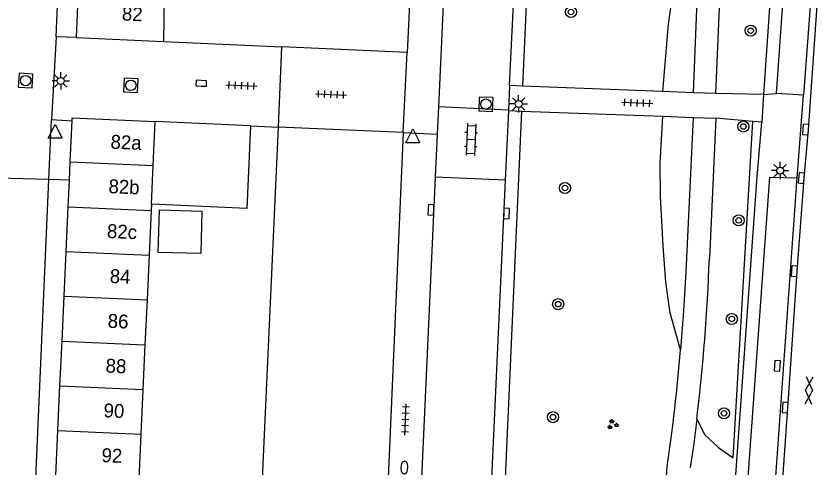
# Model space of a CAD drawing. Extents: x 132994 to 136000, y 393499 to 395512.
# Drawn here: x 133470.5 to 133527.8, y 395302.2 to 395334.7 of the extents above; entities that cross this region are included whole.
import ezdxf

# ---------------------------------------------------------------- set-up
doc = ezdxf.new("R2010")
doc.units = 0
for name, color, linetype in [('gg-afsc-erfafscheiding', 7, 'Continuous'), ('gg-anno-huisnummerreeks BGT', 7, 'Continuous'), ('gg-bbg-bijgebouw', 7, 'Continuous'), ('gg-bbg-gedigitaliseerde bebouwing', 7, 'Continuous'), ('gg-bbg-gedigitaliseerde bijgebouw', 7, 'Continuous'), ('gg-bbg-hoofdgebouw', 7, 'Continuous'), ('gg-bbg-luifel en loopbrug', 7, 'Continuous'), ('gg-bbg-onder overbouw', 7, 'Continuous'), ('gg-bbg-pand overbouw', 7, 'Continuous'), ('gg-bbg-tussenscheiding', 7, 'Continuous'), ('gg-knt-verharding', 7, 'Continuous'), ('gg-knt-verharding nz', 7, 'Continuous'), ('gt-grn-groengrens', 7, 'Continuous'), ('gt-grn-weggrens', 7, 'Continuous'), ('gt-symb-boom', 7, 'Continuous'), ('gt-symb-brandkraan', 7, 'Continuous'), ('gt-symb-gesloten verharding', 7, 'Continuous'), ('gt-symb-groenvak', 7, 'Continuous'), ('gt-symb-klinker verharding', 7, 'Continuous'), ('gt-symb-kolk', 7, 'Continuous'), ('gt-symb-lichtmast', 7, 'Continuous'), ('gt-symb-rioolschacht', 7, 'Continuous'), ('gt-symb-tegel verharding', 7, 'Continuous'), ('gt-symb-waterafsluiter', 7, 'Continuous')]:
    doc.layers.add(name, color=color, linetype=linetype)

# ---------------------------------------------------------------- blocks, each defined once
blk = doc.blocks.new('gt0-KOLK')
at = {"layer": 'gt-symb-kolk'}
blk.add_lwpolyline([(0, 0), (0.375, 0), (0.375, 0.4), (-0.375, 0.4), (-0.375, 0), (0, 0)], dxfattribs=at)
blk = doc.blocks.new('gt0-LMAST')
at = {"layer": 'gt-symb-lichtmast'}
for p, q in [((-0.005, 0.246), (-0.005, 0.621)), ((-0.182, 0.173), (-0.447, 0.438)), ((0.172, 0.173), (0.437, 0.438)), ((-0.255, -0.004), (-0.63, -0.004)), ((-0.182, -0.181), (-0.447, -0.446)), ((-0.005, -0.254), (-0.005, -0.629)), ((0.437, -0.446), (0.172, -0.181)), ((0.245, -0.004), (0.62, -0.004))]:
    blk.add_line(p, q, dxfattribs=at)
blk.add_circle((-0.005, -0.004), 0.25, dxfattribs=at)
blk = doc.blocks.new('gt0-BOOM')
at = {"layer": 'gt-symb-boom'}
for radius in [0.4, 0.2]:
    blk.add_circle((0, 0), radius, dxfattribs=at)
blk = doc.blocks.new('gt0-GESVH1')
at = {"layer": 'gt-symb-gesloten verharding'}
for p, q in [((-0.992, -0.261), (0.008, 0.239)), ((0.008, -0.261), (-0.992, 0.239)), ((0.008, 0.239), (1.008, -0.261)), ((1.008, 0.239), (0.008, -0.261))]:
    blk.add_line(p, q, dxfattribs=at)
blk = doc.blocks.new('gt0-GRVAK')
at = {"layer": 'gt-symb-groenvak'}
for p, q in [((-0.11, 0.189), (-0.228, 0.24)), ((-0.182, 0.153), (0.088, 0.153)), ((-0.091, 0.211), (-0.156, 0.322)), ((-0.047, 0.214), (-0.047, 0.393)), ((-0.004, 0.211), (0.061, 0.322)), ((0.015, 0.189), (0.133, 0.24)), ((0.262, -0.052), (0.197, 0.059)), ((0.305, -0.049), (0.305, 0.13)), ((0.349, -0.052), (0.414, 0.059)), ((-0.245, -0.228), (-0.363, -0.177)), ((-0.318, -0.264), (-0.047, -0.264)), ((-0.226, -0.206), (-0.291, -0.095)), ((-0.183, -0.203), (-0.183, -0.024)), ((-0.139, -0.206), (-0.074, -0.095)), ((-0.12, -0.228), (-0.002, -0.177)), ((0.243, -0.074), (0.125, -0.023)), ((0.17, -0.11), (0.441, -0.11)), ((0.368, -0.074), (0.486, -0.023))]:
    blk.add_line(p, q, dxfattribs=at)
blk = doc.blocks.new('gt0-TEG1')
at = {"layer": 'gt-symb-tegel verharding'}
for p, q in [((-1.125, 0), (1.125, 0)), ((-0.9, -0.25), (-0.9, 0.25)), ((-0.45, -0.25), (-0.45, 0.25)), ((0, -0.25), (0, 0.25)), ((0.45, -0.25), (0.45, 0.25)), ((0.9, -0.25), (0.9, 0.25))]:
    blk.add_line(p, q, dxfattribs=at)
blk = doc.blocks.new('gt0-WAFSL')
at = {"layer": 'gt-symb-waterafsluiter'}
for p, q in [((-0.5, -0.333), (0, 0.667)), ((0, 0.667), (0.5, -0.333)), ((0.5, -0.333), (-0.5, -0.333))]:
    blk.add_line(p, q, dxfattribs=at)
blk = doc.blocks.new('gt0-KL1')
at = {"layer": 'gt-symb-klinker verharding'}
for p, q in [((-1.15, 0.3), (1.15, 0.3)), ((-1, -0.3), (-1, 0.3)), ((-0.5, 0.3), (-0.5, 0.45)), ((0, -0.3), (0, 0.3)), ((0.5, 0.3), (0.5, 0.45)), ((1, -0.3), (1, 0.3)), ((-1.15, -0.3), (1.15, -0.3)), ((-0.5, -0.45), (-0.5, -0.3)), ((0.5, -0.45), (0.5, -0.3))]:
    blk.add_line(p, q, dxfattribs=at)
blk = doc.blocks.new('gt0-RS')
at = {"layer": 'gt-symb-rioolschacht'}
blk.add_lwpolyline([(-0.5, -0.5), (0.5, -0.5), (0.5, 0.5), (-0.5, 0.5)], close=True, dxfattribs=at)
blk.add_circle((0, 0), 0.375, dxfattribs=at)
blk = doc.blocks.new('gt0-BR')
at = {"layer": 'gt-symb-brandkraan'}
for centre, radius, start, end in [((-0.244, 0), 0.206, 107.5669, 252.4331), ((0.599, -2.664), 3, 106.892, 107.5669), ((0, -0.691), 0.938, 73.108, 106.892), ((-0.599, -2.664), 3, 72.4331, 73.108), ((0.244, 0), 0.206, 287.567, 72.4331), ((0.599, 2.664), 3, 252.4331, 253.108), ((0, 0.691), 0.938, 253.108, 286.8921), ((-0.599, 2.664), 3, 286.8921, 287.567)]:
    blk.add_arc(centre, radius, start, end, dxfattribs=at)

msp = doc.modelspace()

# ---------------------------------------------------------------- linework, layer by layer
at = {"layer": 'gg-afsc-erfafscheiding'}
msp.add_line((133487.357, 395326.782), (133489.39, 395326.69), dxfattribs=at)
at = {"layer": 'gg-bbg-bijgebouw'}
for p, q in [((133474.984, 395336.904), (133474.81, 395333.13)), ((133474.81, 395333.13), (133481.092, 395332.845)), ((133474.394, 395324.173), (133474.53, 395327.136)), ((133487.357, 395326.782), (133480.51, 395327.08)), ((133474.334, 395322.865), (133474.394, 395324.173)), ((133474.246, 395320.949), (133474.334, 395322.865)), ((133474.098, 395317.725), (133474.246, 395320.949)), ((133473.95, 395314.501), (133474.098, 395317.725)), ((133473.802, 395311.276), (133473.95, 395314.501)), ((133473.653, 395308.051), (133473.802, 395311.276)), ((133473.505, 395304.828), (133473.653, 395308.051)), ((133473.357, 395301.603), (133473.505, 395304.828))]:
    msp.add_line(p, q, dxfattribs=at)
msp.add_lwpolyline([(133474.53, 395327.136), (133474.54, 395327.36), (133480.51, 395327.08)], dxfattribs=at)
at = {"layer": 'gg-bbg-gedigitaliseerde bebouwing'}
msp.add_line((133487.478, 395285.207), (133489.39, 395326.69), dxfattribs=at)
at = {"layer": 'gg-bbg-gedigitaliseerde bijgebouw'}
for p, q in [((133480.235, 395321.128), (133480.215, 395320.686)), ((133480.215, 395320.686), (133480.067, 395317.462)), ((133480.067, 395317.462), (133479.918, 395314.237)), ((133479.918, 395314.237), (133479.77, 395311.013)), ((133479.77, 395311.013), (133479.621, 395307.789)), ((133479.621, 395307.789), (133479.472, 395304.564)), ((133479.472, 395304.564), (133479.324, 395301.34))]:
    msp.add_line(p, q, dxfattribs=at)
msp.add_lwpolyline([(133487.357, 395326.782), (133487.098, 395320.829), (133480.235, 395321.128)], dxfattribs=at)
at = {"layer": 'gg-bbg-hoofdgebouw'}
for p, q in [((133501.059, 395382.958), (133498.63, 395332.05)), ((133481.092, 395332.845), (133489.63, 395332.458)), ((133498.36, 395326.3), (133496.404, 395281.257))]:
    msp.add_line(p, q, dxfattribs=at)
at = {"layer": 'gg-bbg-luifel en loopbrug'}
msp.add_lwpolyline([(133480.814, 395320.718), (133483.868, 395320.632), (133483.782, 395317.578), (133480.728, 395317.664), (133480.814, 395320.718)], dxfattribs=at)
at = {"layer": 'gg-bbg-onder overbouw'}
for p, q in [((133498.63, 395332.05), (133489.63, 395332.458)), ((133498.36, 395326.3), (133489.39, 395326.69))]:
    msp.add_line(p, q, dxfattribs=at)
at = {"layer": 'gg-bbg-pand overbouw'}
for p, q in [((133489.39, 395326.69), (133489.63, 395332.458)), ((133498.36, 395326.3), (133498.63, 395332.05))]:
    msp.add_line(p, q, dxfattribs=at)
at = {"layer": 'gg-bbg-tussenscheiding'}
for p, q in [((133481.149, 395336.593), (133481.092, 395332.845)), ((133480.364, 395323.91), (133480.51, 395327.08)), ((133474.394, 395324.173), (133480.364, 395323.91)), ((133480.235, 395321.128), (133480.364, 395323.91)), ((133474.246, 395320.949), (133480.215, 395320.686)), ((133474.098, 395317.725), (133480.067, 395317.462)), ((133473.95, 395314.501), (133479.918, 395314.237)), ((133473.802, 395311.276), (133479.77, 395311.013)), ((133473.653, 395308.051), (133479.621, 395307.789)), ((133473.505, 395304.828), (133479.472, 395304.564))]:
    msp.add_line(p, q, dxfattribs=at)
at = {"layer": 'gg-knt-verharding'}
for p, q in [((133503.718, 395390.156), (133500.892, 395328.144)), ((133506.01, 395329.67), (133508.446, 395382.839)), ((133525.718, 395349.353), (133524.266, 395329.026)), ((133473.37, 395333.189), (133473.047, 395327.236)), ((133474.81, 395333.13), (133473.37, 395333.189)), ((133506.01, 395329.67), (133505.929, 395327.912)), ((133506.943, 395329.634), (133506.01, 395329.67)), ((133517.015, 395329.243), (133506.943, 395329.634)), ((133519.246, 395329.156), (133517.015, 395329.243)), ((133520.854, 395329.094), (133519.246, 395329.156)), ((133524.266, 395329.026), (133520.854, 395329.094)), ((133527.158, 395328.98), (133525.209, 395329.104)), ((133526.698, 395323.023), (133527.158, 395328.98)), ((133500.892, 395328.144), (133500.803, 395326.177)), ((133505.929, 395327.912), (133500.892, 395328.144)), ((133505.927, 395327.869), (133505.695, 395322.857)), ((133505.929, 395327.912), (133505.927, 395327.869)), ((133505.927, 395327.869), (133506.863, 395327.834)), ((133506.863, 395327.834), (133517.04, 395327.459)), ((133517.04, 395327.459), (133519.22, 395327.379)), ((133519.22, 395327.379), (133520.849, 395327.319)), ((133520.849, 395327.319), (133520.38, 395317.215)), ((133523.513, 395327.096), (133520.849, 395327.319)), ((133473.047, 395327.236), (133474.53, 395327.136)), ((133524.149, 395327.043), (133523.513, 395327.096)), ((133500.803, 395326.177), (133500.662, 395323.089)), ((133472.845, 395322.907), (133468.674, 395323.023)), ((133474.334, 395322.865), (133472.845, 395322.907)), ((133500.662, 395323.089), (133498.37, 395272.8)), ((133505.695, 395322.857), (133500.662, 395323.089)), ((133505.695, 395322.857), (133503.547, 395276.389))]:
    msp.add_line(p, q, dxfattribs=at)
for points in [[(133525.209, 395329.104), (133529.146, 395384.953), (133531.157, 395384.8)], [(133520.854, 395329.094), (133521.226, 395338.114), (133521.306, 395341.524), (133521.29, 395344.957)], [(133519.246, 395329.156), (133519.595, 395338.236), (133519.654, 395340.423), (133519.68, 395342.615)], [(133523.674, 395273.112), (133526.034, 395306.474), (133526.694, 395316.29), (133527.199, 395322.997), (133527.512, 395326.491), (133528.459, 395339.932)], [(133519.22, 395327.379), (133518.692, 395316.262), (133518.527, 395313.448), (133518.312, 395310.643)], [(133519.964, 395269.136), (133523.816, 395323.109), (133524.149, 395327.043)], [(133523.169, 395273.395), (133521.164, 395273.524), (133524.723, 395323.086), (133526.698, 395323.023)], [(133519.474, 395305.642), (133519.251, 395303.899), (133519.005, 395302.16)]]:
    msp.add_lwpolyline(points, dxfattribs=at)
for centre, radius, start, end in [((133385.211, 395321.975), 135.253, 353.06416, 357.98322), ((133362.912, 395324.015), 155.974, 351.96485, 355.08181), ((133460.769, 395307.481), 56.831, 344.0765, 354.6815)]:
    msp.add_arc(centre, radius, start, end, dxfattribs=at)
at = {"layer": 'gg-knt-verharding nz'}
for p, q in [((133527.966, 395339.965), (133527.158, 395328.98)), ((133470.797, 395275.681), (133472.845, 395322.907)), ((133523.169, 395273.395), (133526.698, 395323.023))]:
    msp.add_line(p, q, dxfattribs=at)
at = {"layer": 'gt-grn-groengrens'}
for p, q in [((133508.957, 395374.844), (133506.943, 395329.634)), ((133506.863, 395327.834), (133504.659, 395278.375))]:
    msp.add_line(p, q, dxfattribs=at)
for points in [[(133519.68, 395342.615), (133518.706, 395340.111), (133517.855, 395337.109), (133517.409, 395334.088), (133517.015, 395329.243)], [(133518.312, 395310.643), (133517.571, 395313.311), (133517.249, 395315.511), (133517.052, 395318.139), (133516.856, 395321.705), (133516.838, 395324.083), (133517.04, 395327.459)], [(133519.474, 395305.642), (133520.05, 395304.531), (133521.043, 395303.611), (133522.082, 395302.868), (133523.513, 395327.096)]]:
    msp.add_lwpolyline(points, dxfattribs=at)
at = {"layer": 'gt-grn-weggrens'}
for p, q in [((133473.37, 395333.189), (133473.559, 395337.354)), ((133524.266, 395329.026), (133524.149, 395327.043)), ((133524.266, 395329.026), (133525.209, 395329.104)), ((133472.845, 395322.907), (133473.047, 395327.236)), ((133498.36, 395326.3), (133500.803, 395326.177))]:
    msp.add_line(p, q, dxfattribs=at)

# ---------------------------------------------------------------- block references
at = {"layer": 'gt-symb-boom'}
for p in [(133510.421, 395334.971), (133523.355, 395333.627), (133522.825, 395326.726), (133509.987, 395322.296), (133522.492, 395319.965), (133509.5, 395313.935), (133521.995, 395312.869), (133509.133, 395305.798), (133521.438, 395306.069)]:
    msp.add_blockref('gt0-BOOM', p, dxfattribs=at)
at = {"layer": 'gt-symb-brandkraan', "rotation": 87.36361809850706}
msp.add_blockref('gt0-BR', (133498.432, 395302.165), dxfattribs=at)
at = {"layer": 'gt-symb-gesloten verharding', "rotation": 86.9059419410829}
msp.add_blockref('gt0-GESVH1', (133527.538, 395307.713), dxfattribs=at)
at = {"layer": 'gt-symb-groenvak'}
msp.add_blockref('gt0-GRVAK', (133513.411, 395305.265), dxfattribs=at)
at = {"layer": 'gt-symb-klinker verharding', "rotation": -92.63638190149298}
msp.add_blockref('gt0-KL1', (133503.224, 395325.795), dxfattribs=at)
at = {"layer": 'gt-symb-kolk'}
for p, rotation in [((133483.813, 395329.637), -2.521907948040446), ((133527.512, 395326.491), 85.98782884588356), ((133527.199, 395322.997), 84.89375827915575), ((133500.549, 395320.712), 87.47809205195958), ((133505.582, 395320.469), -92.63638190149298), ((133526.694, 395316.29), 85.69798887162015), ((133525.473, 395309.481), 85.86946137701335), ((133526.034, 395306.474), 86.1592529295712)]:
    msp.add_blockref('gt0-KOLK', p, dxfattribs=dict(at, rotation=rotation))
at = {"layer": 'gt-symb-lichtmast'}
for p in [(133473.712, 395330.013), (133506.663, 395328.353), (133525.478, 395323.554)]:
    msp.add_blockref('gt0-LMAST', p, dxfattribs=at)
at = {"layer": 'gt-symb-rioolschacht'}
for p, rotation in [((133471.181, 395330.03), 86.6167123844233), ((133478.753, 395329.692), 177.4780920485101), ((133504.302, 395328.333), 88.10803458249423)]:
    msp.add_blockref('gt0-RS', p, dxfattribs=dict(at, rotation=rotation))
at = {"layer": 'gt-symb-tegel verharding'}
for p, rotation in [((133486.723, 395329.669), -2.5219079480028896), ((133493.156, 395329.041), -2.464663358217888), ((133515.19, 395328.427), -2.1210963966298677), ((133498.514, 395305.625), 87.36361809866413)]:
    msp.add_blockref('gt0-TEG1', p, dxfattribs=dict(at, rotation=rotation))
at = {"layer": 'gt-symb-waterafsluiter'}
for p in [(133473.307, 395326.214), (133499.044, 395325.89)]:
    msp.add_blockref('gt0-WAFSL', p, dxfattribs=at)

# ---------------------------------------------------------------- texts
at = {"layer": 'gg-anno-huisnummerreeks BGT'}
for s, p in [('82', (133478.094, 395334.369)), ('82a', (133477.276, 395325.137)), ('82b', (133477.129, 395321.932)), ('82c', (133477.02, 395318.706)), ('84', (133477.221, 395315.466)), ('86', (133477.073, 395312.241)), ('88', (133476.924, 395309.015)), ('90', (133476.776, 395305.792)), ('92', (133476.628, 395302.568))]:
    msp.add_text(s, height=1, rotation=357.4, dxfattribs=at).set_placement(p)

doc.saveas('drawing.dxf')
